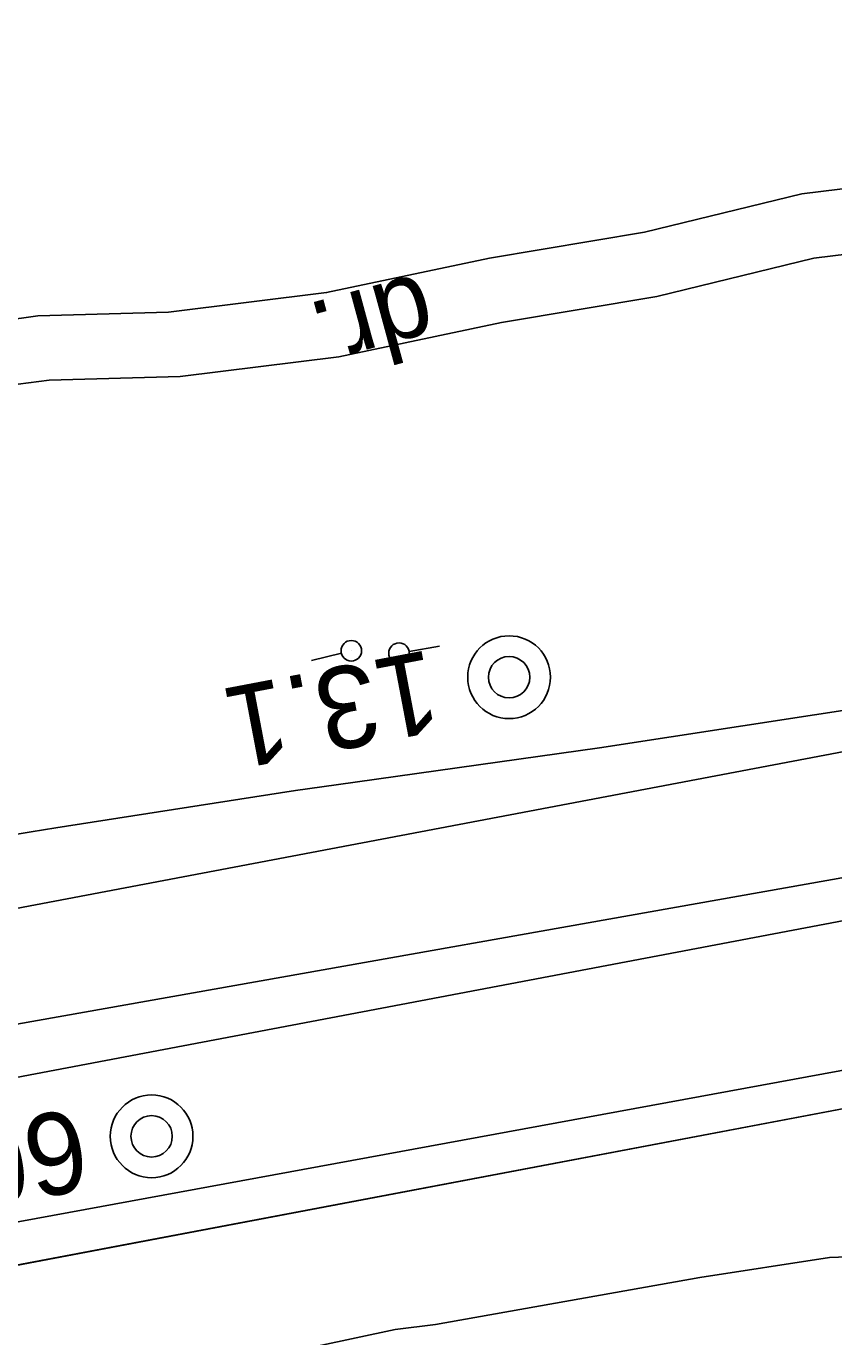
# Model space of a CAD drawing. Extents: x 6541740 to 6566395, y 5525066 to 5530361.
# Drawn here: x 6564492.46 to 6564512.16, y 5527878.86 to 5527910.82 of the extents above; entities that cross this region are included whole.
import ezdxf

# ---------------------------------------------------------------- set-up
doc = ezdxf.new("R2010")
doc.units = 0
for name, color, linetype in [('Domyślna', 7, 'Continuous'), ('TOR_PRZEK_P-teren istniejacy', 7, 'Continuous'), ('TOR_PS_T-rowy otwarte nieumocnione', 7, 'Continuous'), ('TOR_PS_T-rozjazdy projektowane', 7, 'Continuous'), ('TOR_PS_T-wypelnienia', 7, 'Continuous'), ('TOR_RAMKI-ramka+tabelka 1', 7, 'Continuous')]:
    doc.layers.add(name, color=color, linetype=linetype)

# ---------------------------------------------------------------- blocks, each defined once
blk = doc.blocks.new('POINT_DISPLAY')
at = {"layer": 'Domyślna'}
blk.add_line((0, 0), (0, 0), dxfattribs=at)
blk = doc.blocks.new('4302_7')
at = {"layer": 'Domyślna'}
blk.add_line((0.25, 0), (1, 0), dxfattribs=at)
blk.add_circle((0, 0), 0.25, dxfattribs=at)
blk.add_blockref('POINT_DISPLAY', (0, 0), dxfattribs=at)
blk = doc.blocks.new('4010_1')
at = {"layer": 'Domyślna'}
for radius in [0.75, 0.375]:
    blk.add_circle((0, 0), radius, dxfattribs=at)

msp = doc.modelspace()

# ---------------------------------------------------------------- linework, layer by layer
at = {"layer": 'TOR_PS_T-rowy otwarte nieumocnione'}
msp.add_line((6564502.449, 5527879.157), (6564508.891, 5527880.308), dxfattribs=at)
for points in [[(6564555.666, 5527902.491), (6564543.388, 5527900.049), (6564531.116, 5527897.392), (6564528.652, 5527896.896), (6564523.737, 5527895.951), (6564518.793, 5527895.12), (6564506.444, 5527893.225)], [(6564506.444, 5527893.225), (6564500.025, 5527892.323), (6564499.032, 5527892.183), (6564494.071, 5527891.408)], [(6564523.775, 5527892.081), (6564482.594, 5527884.773)], [(6564494.071, 5527891.408), (6564493.188, 5527891.276)], [(6564493.188, 5527891.276), (6564492.581, 5527891.173), (6564489.196, 5527890.602), (6564485.184, 5527889.925)], [(6564524.609, 5527887.602), (6564483.491, 5527880.053)], [(6564508.891, 5527880.308), (6564512.056, 5527880.795), (6564515.314, 5527880.918), (6564519.038, 5527880.574), (6564521.677, 5527880.027), (6564524.776, 5527879.103), (6564527.101, 5527878.212)], [(6564495.584, 5527877.791), (6564496.589, 5527877.996), (6564501.461, 5527879.034), (6564502.449, 5527879.157)]]:
    msp.add_lwpolyline(points, dxfattribs=at)
at = {"layer": 'TOR_PS_T-rozjazdy projektowane'}
for p, q in [((6564865.622, 5527960.085), (6564417.103, 5527875.067)), ((6564862.635, 5527955.396), (6564464.749, 5527879.976)), ((6564792.13, 5527937.452), (6564407.498, 5527864.544)), ((6564792.129, 5527937.452), (6564484.588, 5527879.156))]:
    msp.add_line(p, q, dxfattribs=at)
at = {"layer": 'TOR_PS_T-wypelnienia'}
for points in [[(6564519.787, 5527908.747), (6564517.836, 5527908.032), (6564517.836, 5527908.032), (6564515.026, 5527907.18), (6564511.381, 5527906.735), (6564507.547, 5527905.801), (6564503.761, 5527905.163), (6564499.791, 5527904.325), (6564495.93, 5527903.851), (6564492.744, 5527903.759)], [(6564521.721, 5527906.505), (6564521.072, 5527907.492), (6564520.09, 5527907.199), (6564518.147, 5527906.467), (6564515.326, 5527905.612), (6564511.677, 5527905.167), (6564507.846, 5527904.233), (6564504.058, 5527903.594), (6564500.087, 5527902.756), (6564496.216, 5527902.281), (6564493.025, 5527902.189)], [(6564492.744, 5527903.759), (6564490.21, 5527903.399), (6564487.258, 5527902.849), (6564484.915, 5527902.305), (6564483.752, 5527901.884)], [(6564493.025, 5527902.189), (6564490.497, 5527901.868), (6564487.549, 5527901.319), (6564484.006, 5527900.497), (6564483.261, 5527900.132)]]:
    msp.add_lwpolyline(points, dxfattribs=at)

# ---------------------------------------------------------------- block references
at = {"layer": 'Domyślna', "xscale": 1.000000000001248, "yscale": 0.9999999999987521, "rotation": -166.38476576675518}
msp.add_blockref('4302_7', (6564500.392, 5527895.591), dxfattribs=at)
at = {"layer": 'Domyślna', "rotation": 9.628721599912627}
msp.add_blockref('4302_7', (6564501.556, 5527895.533), dxfattribs=at)
at = {"layer": 'TOR_RAMKI-ramka+tabelka 1', "xscale": 1.345963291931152, "yscale": 1.345963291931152}
for p in [(6564504.241, 5527894.946), (6564495.521, 5527883.748)]:
    msp.add_blockref('4010_1', p, dxfattribs=at)

# ---------------------------------------------------------------- texts
at = {"layer": 'TOR_PRZEK_P-teren istniejacy'}
msp.add_text('dr.', height=1.9012, rotation=195.1858, dxfattribs=at).set_placement((6564502.117, 5527904.814))
at = {"layer": 'TOR_RAMKI-ramka+tabelka 1'}
for s, p in [('13.1', (6564502.305, 5527895.622)), ('60.2', (6564493.737, 5527884.453))]:
    msp.add_text(s, height=2, rotation=190.7691, dxfattribs=at).set_placement(p)

doc.saveas('drawing.dxf')
